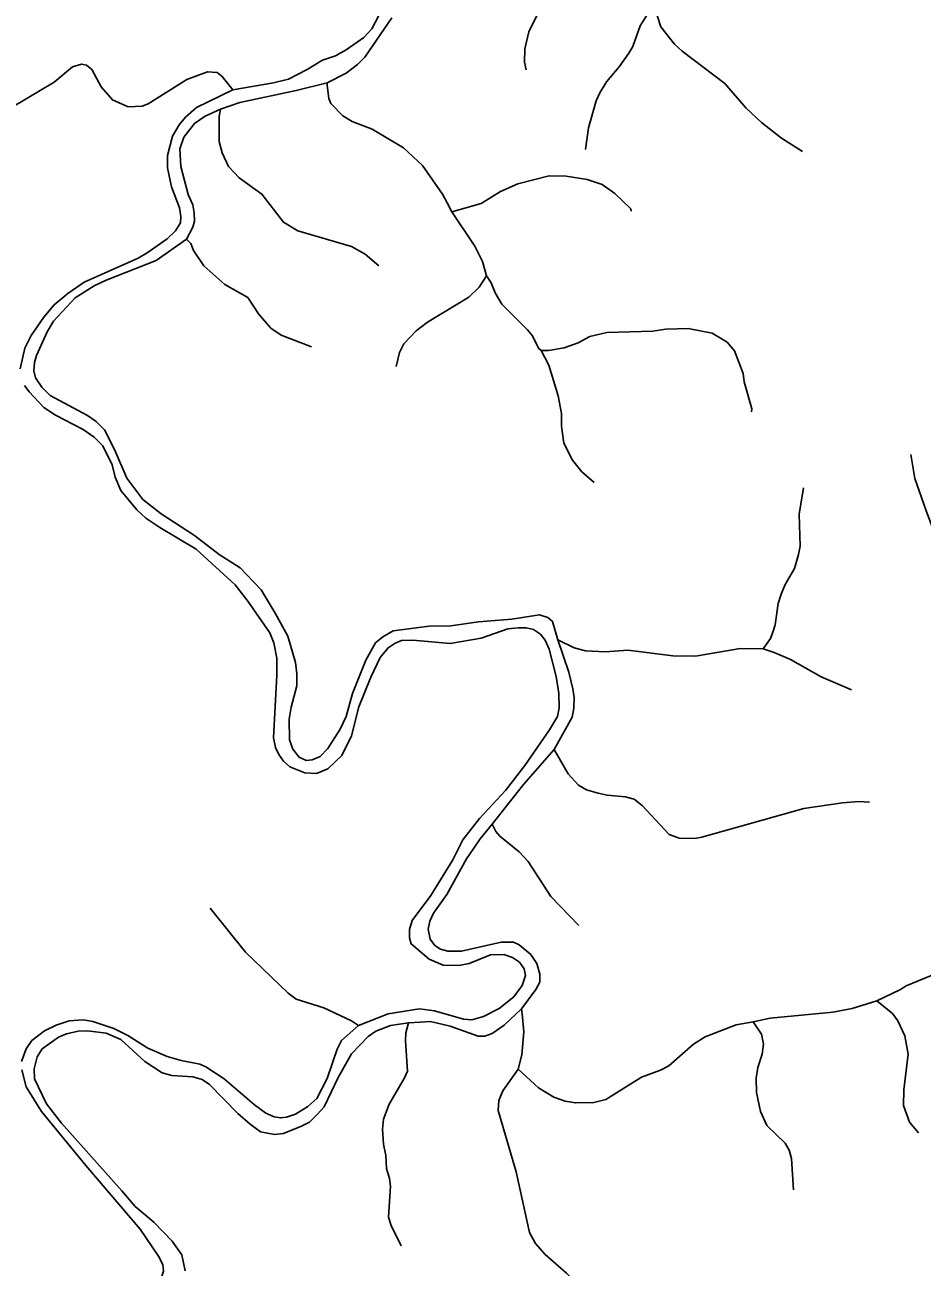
# Model space of a CAD drawing. Extents: x 577 to 602.9, y 7483.8 to 7511.6.
# Drawn here: x 592.985 to 595.486, y 7487.022 to 7490.484 of the extents above; entities that cross this region are included whole.
import ezdxf

# ---------------------------------------------------------------- set-up
doc = ezdxf.new("R2010")
doc.units = 0
doc.header["$LTSCALE"] = 0.032
doc.layers.add('2', color=7, linetype='Continuous', lineweight=25)
doc.layers.add('7', color=7, linetype='Continuous', lineweight=25)

msp = doc.modelspace()

# ---------------------------------------------------------------- linework, layer by layer
at = {"layer": '2'}
for points in [[(593.972, 7490.5103), (593.9526, 7490.4734), (593.9298, 7490.4486), (593.8807, 7490.415), (593.8509, 7490.3982), (593.8144, 7490.3862), (593.7725, 7490.36), (593.7196, 7490.3325), (593.678, 7490.3224), (593.5647, 7490.3036), (593.4639, 7490.2538), (593.433, 7490.227), (593.4149, 7490.2055), (593.3972, 7490.174), (593.3831, 7490.1203), (593.3831, 7490.0861), (593.3941, 7490.0324), (593.4163, 7489.9747), (593.4203, 7489.9499), (593.4189, 7489.9325), (593.4055, 7489.9103), (593.382, 7489.8875), (593.326, 7489.8486), (593.3012, 7489.8339), (593.151, 7489.7675), (593.1054, 7489.7359), (593.0672, 7489.7044), (593.0386, 7489.6695), (593.0031, 7489.6185), (592.9856, 7489.5836), (592.9718, 7489.5252)], [(593.4585, 7489.061), (593.3655, 7489.122), (593.3143, 7489.1616), (593.2691, 7489.2214), (593.2355, 7489.3005), (593.2068, 7489.3556), (593.1842, 7489.3789), (593.1599, 7489.3956), (593.0562, 7489.4515), (593.033, 7489.475), (593.0149, 7489.5005), (593.0102, 7489.5199), (593.0122, 7489.5434), (593.0176, 7489.5629), (593.0471, 7489.6286), (593.0655, 7489.6588), (593.1252, 7489.7232), (593.1782, 7489.7567), (593.2117, 7489.7728), (593.3509, 7489.8272), (593.4357, 7489.8869), (593.4533, 7489.92), (593.458, 7489.9375), (593.4567, 7489.9603), (593.4533, 7489.9831), (593.4406, 7490.0119), (593.4201, 7490.0891), (593.417, 7490.1388), (593.4282, 7490.1716), (593.4582, 7490.2091), (593.4878, 7490.2293), (593.5307, 7490.249), (593.5846, 7490.2674), (593.7418, 7490.301), (593.8274, 7490.3231), (593.8807, 7490.3496), (593.9122, 7490.3738), (593.9323, 7490.3939), (594.0081, 7490.5039)], [(592.9845, 7489.4791), (592.9972, 7489.4616), (593.0381, 7489.418), (593.071, 7489.3966), (593.1475, 7489.357), (593.1787, 7489.3355), (593.2028, 7489.3113), (593.2283, 7489.2583), (593.237, 7489.2241), (593.2531, 7489.1865), (593.2971, 7489.1328), (593.3226, 7489.1094), (593.3615, 7489.0832), (593.4627, 7489.0235), (593.571, 7488.9236), (593.6063, 7488.8786), (593.6683, 7488.79), (593.6791, 7488.7618), (593.6878, 7488.7189), (593.6871, 7488.6719), (593.678, 7488.4974), (593.6841, 7488.4706), (593.6928, 7488.4505), (593.7062, 7488.4323), (593.7236, 7488.4169), (593.7659, 7488.3995), (593.7981, 7488.3981), (593.8296, 7488.4109), (593.8685, 7488.4485), (593.8956, 7488.5028), (593.9157, 7488.5833), (593.9493, 7488.6665), (593.9757, 7488.7209), (593.9979, 7488.7484), (594.0173, 7488.7611), (594.0347, 7488.7685), (594.0669, 7488.7699), (594.1706, 7488.7598), (594.2571, 7488.7746), (594.3315, 7488.8008), (594.3597, 7488.8034), (594.3825, 7488.8041), (594.4026, 7488.7994), (594.4227, 7488.786), (594.4355, 7488.7692)], [(593.0116, 7487.5748), (593.0197, 7487.6084), (593.0338, 7487.6305), (593.0787, 7487.6627), (593.1012, 7487.6721), (593.134, 7487.6801), (593.1595, 7487.6808), (593.2118, 7487.6741), (593.2527, 7487.6566), (593.3195, 7487.5956), (593.3678, 7487.5634), (593.3946, 7487.556), (593.453, 7487.5526), (593.4791, 7487.5452), (593.4999, 7487.5312), (593.5787, 7487.45), (593.6129, 7487.4205), (593.6418, 7487.399), (593.6813, 7487.3923), (593.7062, 7487.3943), (593.7565, 7487.4151), (593.7783, 7487.4265), (593.8011, 7487.4487), (593.8198, 7487.4688), (593.8587, 7487.5507), (593.896, 7487.6171), (593.9422, 7487.6648), (593.9637, 7487.6795), (594.0039, 7487.6956), (594.0548, 7487.7027), (594.0873, 7487.7051), (594.1159, 7487.7064), (594.1709, 7487.6942), (594.2487, 7487.666), (594.2668, 7487.666), (594.2879, 7487.6731), (594.3207, 7487.6969), (594.3692, 7487.742), (594.4092, 7487.7961), (594.4207, 7487.8161), (594.4207, 7487.8391), (594.4119, 7487.8681), (594.3952, 7487.8936), (594.3633, 7487.9204), (594.3472, 7487.9278), (594.313, 7487.9278), (594.2023, 7487.903), (594.1641, 7487.903), (594.1433, 7487.9083), (594.1279, 7487.9184), (594.1145, 7487.9365), (594.1091, 7487.964), (594.1138, 7487.9868), (594.1245, 7488.0083), (594.161, 7488.0606), (594.2163, 7488.1599), (594.2364, 7488.1901), (594.2545, 7488.2156), (594.2878, 7488.2568), (594.3331, 7488.3147), (594.375, 7488.367), (594.4605, 7488.465), (594.5105, 7488.5551), (594.5152, 7488.5799), (594.5158, 7488.6101), (594.5125, 7488.6342), (594.5016, 7488.6801), (594.4702, 7488.7706), (594.4555, 7488.8217), (594.4426, 7488.8322), (594.4195, 7488.8401), (594.3425, 7488.828), (594.2496, 7488.8208), (594.1723, 7488.809), (594.1118, 7488.8087), (594.0119, 7488.7953), (593.983, 7488.7792), (593.9629, 7488.7617), (593.9358, 7488.7141), (593.8986, 7488.6208), (593.8805, 7488.5571), (593.8637, 7488.5215), (593.8295, 7488.4679), (593.808, 7488.445), (593.7859, 7488.4356), (593.7691, 7488.4343), (593.7493, 7488.4437), (593.7319, 7488.4658), (593.7225, 7488.4913), (593.7218, 7488.5497), (593.7272, 7488.5826), (593.7429, 7488.6423), (593.7436, 7488.6758), (593.7396, 7488.7074), (593.7184, 7488.7805), (593.6825, 7488.8449), (593.6436, 7488.9099), (593.5856, 7488.971), (593.5269, 7489.0086), (593.4585, 7489.061)], [(594.4355, 7488.7692), (594.4466, 7488.7444), (594.466, 7488.6685), (594.4737, 7488.6209), (594.4744, 7488.5813), (594.4697, 7488.5572), (594.4473, 7488.5196), (594.3786, 7488.4203), (594.3252, 7488.3505), (594.2524, 7488.2727), (594.2062, 7488.213), (594.1776, 7488.1573), (594.1163, 7488.058), (594.0646, 7487.9882), (594.0573, 7487.9634), (594.0573, 7487.9399), (594.062, 7487.9232), (594.1119, 7487.8808), (594.1508, 7487.8641), (594.1951, 7487.8627), (594.2233, 7487.8681), (594.283, 7487.8922), (594.3198, 7487.8936), (594.344, 7487.8855), (594.3641, 7487.8721), (594.3768, 7487.8533), (594.3802, 7487.8352), (594.3713, 7487.8072), (594.3484, 7487.7757), (594.3071, 7487.7433), (594.2637, 7487.7208), (594.2309, 7487.7118), (594.2075, 7487.7131), (594.127, 7487.7366), (594.0847, 7487.742), (593.9978, 7487.7282), (593.9153, 7487.6956), (593.8678, 7487.6534), (593.856, 7487.6299), (593.8279, 7487.548), (593.799, 7487.4923), (593.7742, 7487.4695), (593.7393, 7487.4487), (593.7149, 7487.44), (593.6974, 7487.438), (593.68, 7487.4413), (593.6565, 7487.4514), (593.6257, 7487.4742), (593.5412, 7487.5473), (593.4899, 7487.5802), (593.4731, 7487.5876), (593.4208, 7487.5977), (593.3819, 7487.6091), (593.3276, 7487.6326), (593.2719, 7487.6674), (593.2333, 7487.6869), (593.1743, 7487.707), (593.1475, 7487.7117), (593.1086, 7487.709), (593.0723, 7487.6969), (593.0402, 7487.6808), (593.005, 7487.654), (592.9889, 7487.6305), (592.9755, 7487.595)], [(592.9768, 7487.5722), (592.9889, 7487.5245), (593.0314, 7487.4561), (593.1549, 7487.3051), (593.3067, 7487.1279), (593.3573, 7487.0528), (593.3694, 7487.03), (593.3714, 7487.0112), (593.3647, 7486.9917), (593.3319, 7486.9589), (593.2075, 7486.8864), (593.1377, 7486.8388), (593.1002, 7486.8012), (593.0837, 7486.7717), (593.0683, 7486.7254), (593.069, 7486.7033), (593.0844, 7486.6375), (593.081, 7486.6147), (593.0706, 7486.5845), (593.0592, 7486.5691), (593.0405, 7486.557), (593.0183, 7486.549), (592.9372, 7486.5282)], [(593.4325, 7487.0118), (593.4224, 7487.0561), (593.3956, 7487.0943), (593.345, 7487.148), (593.2931, 7487.1913), (593.2555, 7487.2346), (593.0877, 7487.4232), (593.0452, 7487.4775), (593.0123, 7487.5473), (593.0116, 7487.5748)]]:
    msp.add_lwpolyline(points, dxfattribs=at)
at = {"layer": '7'}
for points in [[(594.5864, 7491.0695), (594.588, 7491.0675), (594.6244, 7491.0215), (594.6407, 7490.9904), (594.644, 7490.9496), (594.6391, 7490.9234), (594.6056, 7490.8498), (594.5884, 7490.7926), (594.5753, 7490.764), (594.5271, 7490.688), (594.4446, 7490.576), (594.3898, 7490.4649), (594.3784, 7490.4174), (594.3775, 7490.3807), (594.3823, 7490.3592)], [(594.7396, 7490.5335), (594.7185, 7490.511), (594.7004, 7490.4812), (594.6792, 7490.424), (594.6685, 7490.4052), (594.6416, 7490.3668), (594.6064, 7490.3259), (594.5876, 7490.2948), (594.5778, 7490.2728), (594.5565, 7490.1976), (594.5473, 7490.1372)], [(594.7396, 7490.5335), (594.7576, 7490.4787), (594.796, 7490.4305), (594.8173, 7490.4109), (594.9358, 7490.321), (594.9947, 7490.2531), (595.038, 7490.2123), (595.0944, 7490.1681), (595.1529, 7490.1311)], [(592.8705, 7490.2023), (592.898, 7490.2131), (592.9503, 7490.2548), (593.0672, 7490.3243), (593.1179, 7490.3668), (593.1433, 7490.3749), (593.1571, 7490.3717), (593.1719, 7490.3594), (593.198, 7490.3112), (593.2291, 7490.2752), (593.2732, 7490.2556), (593.3125, 7490.2572), (593.3288, 7490.2638), (593.4367, 7490.3324), (593.4947, 7490.3529), (593.5209, 7490.3512), (593.5356, 7490.3404), (593.5647, 7490.3036)], [(593.8274, 7490.3231), (593.8274, 7490.3211), (593.8274, 7490.3161), (593.8323, 7490.2793), (593.838, 7490.2654), (593.8716, 7490.2311), (593.8977, 7490.2147), (593.9533, 7490.1935), (594.0408, 7490.1412), (594.0931, 7490.0921), (594.1495, 7490.0128), (594.1626, 7489.9879), (594.1756, 7489.963)], [(593.9716, 7489.8128), (593.9337, 7489.8453), (593.8953, 7489.8665), (593.7457, 7489.9106), (593.7064, 7489.9344), (593.646, 7490.0128), (593.5822, 7490.0578), (593.5528, 7490.0897), (593.5348, 7490.1273), (593.5266, 7490.1591), (593.5267, 7490.2284), (593.5307, 7490.249)], [(594.1756, 7489.963), (594.2574, 7489.9867), (594.3105, 7490.0202), (594.3587, 7490.0414), (594.4462, 7490.0635), (594.4936, 7490.0627), (594.5525, 7490.0537), (594.5942, 7490.039), (594.6293, 7490.0145), (594.6743, 7489.9711), (594.6752, 7489.9654)], [(594.2716, 7489.7851), (594.2606, 7489.8248), (594.2394, 7489.8673), (594.1756, 7489.963)], [(593.7838, 7489.5871), (593.6999, 7489.6197), (593.6705, 7489.6393), (593.6361, 7489.6785), (593.6067, 7489.7243), (593.543, 7489.7611), (593.4841, 7489.8126), (593.4555, 7489.8551), (593.4481, 7489.8747), (593.4383, 7489.8845), (593.4377, 7489.8851), (593.4357, 7489.8869)], [(594.0204, 7489.532), (594.0293, 7489.5714), (594.0416, 7489.5951), (594.0759, 7489.6319), (594.107, 7489.6556), (594.2222, 7489.7251), (594.2517, 7489.7529), (594.2716, 7489.7851)], [(594.2716, 7489.7851), (594.2852, 7489.7652), (594.2958, 7489.7374), (594.3146, 7489.7055), (594.3865, 7489.6344), (594.3996, 7489.618), (594.4168, 7489.5829), (594.4241, 7489.5771)], [(594.4241, 7489.5771), (594.4446, 7489.5771), (594.4879, 7489.5837), (594.5271, 7489.5984), (594.5598, 7489.6156), (594.6072, 7489.627), (594.7356, 7489.6303), (594.7715, 7489.636), (594.8337, 7489.6376), (594.9007, 7489.6246), (594.9424, 7489.6), (594.9628, 7489.5755), (594.9873, 7489.5126), (594.9898, 7489.4897), (595.011, 7489.4145), (595.0102, 7489.4059)], [(594.4241, 7489.5771), (594.4454, 7489.5355), (594.4715, 7489.4504), (594.4805, 7489.4014), (594.4805, 7489.3654), (594.4871, 7489.3188), (594.5116, 7489.2714), (594.5377, 7489.2387), (594.572, 7489.2091)], [(595.4542, 7489.2869), (595.4655, 7489.2199), (595.4958, 7489.1325), (595.5342, 7489.0303), (595.5865, 7488.9232), (595.6159, 7488.875), (595.6412, 7488.8415), (595.6919, 7488.7924), (595.723, 7488.7695), (595.763, 7488.7532), (595.7884, 7488.7475), (595.8276, 7488.7467), (595.8758, 7488.7548), (595.9797, 7488.8317), (596.032, 7488.8824)], [(595.1554, 7489.194), (595.1434, 7489.121), (595.1459, 7489.0319), (595.1418, 7489.0082), (595.1304, 7488.969), (595.1042, 7488.9249), (595.0928, 7488.8979), (595.0846, 7488.8717), (595.0764, 7488.8121), (595.0707, 7488.7941), (595.0633, 7488.7745), (595.0433, 7488.7451)], [(594.4702, 7488.7706), (594.5159, 7488.7479), (594.5476, 7488.7393), (594.6031, 7488.7369), (594.6661, 7488.7418), (594.7911, 7488.7254), (594.8541, 7488.7246), (594.9791, 7488.7458), (595.0433, 7488.7451)], [(595.2889, 7488.6314), (595.2048, 7488.6674), (595.1189, 7488.7156), (595.0739, 7488.7347), (595.0433, 7488.7451)], [(595.3388, 7488.3178), (595.3094, 7488.32), (595.2644, 7488.3159), (595.1565, 7488.3004), (594.8721, 7488.2203), (594.8525, 7488.217), (594.8091, 7488.2178), (594.7805, 7488.2276), (594.7053, 7488.3085), (594.6832, 7488.3265), (594.6587, 7488.3331), (594.608, 7488.3371), (594.5827, 7488.3429), (594.5508, 7488.3527), (594.5279, 7488.3657), (594.4993, 7488.3968), (594.4616, 7488.463), (594.4605, 7488.465)], [(594.2878, 7488.2568), (594.2982, 7488.2366), (594.3089, 7488.2235), (594.3628, 7488.1794), (594.3882, 7488.1524), (594.4511, 7488.0551), (594.5293, 7487.9742)], [(593.5014, 7488.0229), (593.6002, 7487.8998), (593.7187, 7487.7854), (593.7416, 7487.769), (593.8184, 7487.7453), (593.8953, 7487.7086), (593.9153, 7487.6956)], [(595.3592, 7487.7641), (595.4238, 7487.7952), (595.441, 7487.8066), (595.6086, 7487.8753), (595.7483, 7487.9129), (595.911, 7487.9325), (595.9551, 7487.9284), (595.9797, 7487.9211), (596.0361, 7487.8998), (596.072, 7487.8802), (596.1104, 7487.8475), (596.1569, 7487.7844)], [(595.0146, 7487.7058), (595.0625, 7487.7159), (595.2366, 7487.7331), (595.2906, 7487.7429), (595.3592, 7487.7641)], [(595.3592, 7487.7641), (595.4034, 7487.729), (595.4181, 7487.7086), (595.4377, 7487.6669), (595.4467, 7487.6162), (595.4353, 7487.5165), (595.4344, 7487.4731), (595.4508, 7487.4265), (595.4761, 7487.3968)], [(594.3692, 7487.742), (594.371, 7487.7282), (594.3759, 7487.6783), (594.3702, 7487.6137), (594.3602, 7487.5738)], [(594.0548, 7487.7027), (594.0474, 7487.6754), (594.0457, 7487.653), (594.0514, 7487.5688), (594.0424, 7487.5475), (594.0007, 7487.4764), (593.9844, 7487.4347), (593.9819, 7487.4069), (593.9852, 7487.3652), (593.9917, 7487.3334), (593.9934, 7487.2974), (594.0015, 7487.2696), (594.004, 7487.2475), (593.9991, 7487.1617), (594.0064, 7487.138), (594.0336, 7487.0812)], [(594.3602, 7487.5738), (594.4168, 7487.5222), (594.4593, 7487.496), (594.4912, 7487.4846), (594.5198, 7487.4797), (594.5713, 7487.4813), (594.604, 7487.4895), (594.7037, 7487.5516), (594.7568, 7487.5712), (594.7797, 7487.5835), (594.8484, 7487.6432), (594.8811, 7487.6644), (594.9677, 7487.6971), (595.0146, 7487.7058)], [(595.0146, 7487.7058), (595.038, 7487.6718), (595.0437, 7487.6432), (595.0405, 7487.6154), (595.0282, 7487.5786), (595.0233, 7487.5492), (595.0241, 7487.5091), (595.0356, 7487.456), (595.0535, 7487.4167), (595.1042, 7487.3677), (595.1157, 7487.3481), (595.1214, 7487.3252), (595.1275, 7487.2381)], [(594.3602, 7487.5738), (594.317, 7487.514), (594.3064, 7487.4862), (594.3048, 7487.4584), (594.3547, 7487.2876), (594.3914, 7487.1184), (594.4086, 7487.0881), (594.4356, 7487.0571), (594.4944, 7487.0056), (594.5435, 7486.9557), (594.5639, 7486.9149), (594.5696, 7486.8887), (594.5925, 7486.8446), (594.6179, 7486.8192), (594.6808, 7486.7759), (594.7045, 7486.744), (594.7102, 7486.7244)]]:
    msp.add_lwpolyline(points, dxfattribs=at)

doc.saveas('drawing.dxf')
